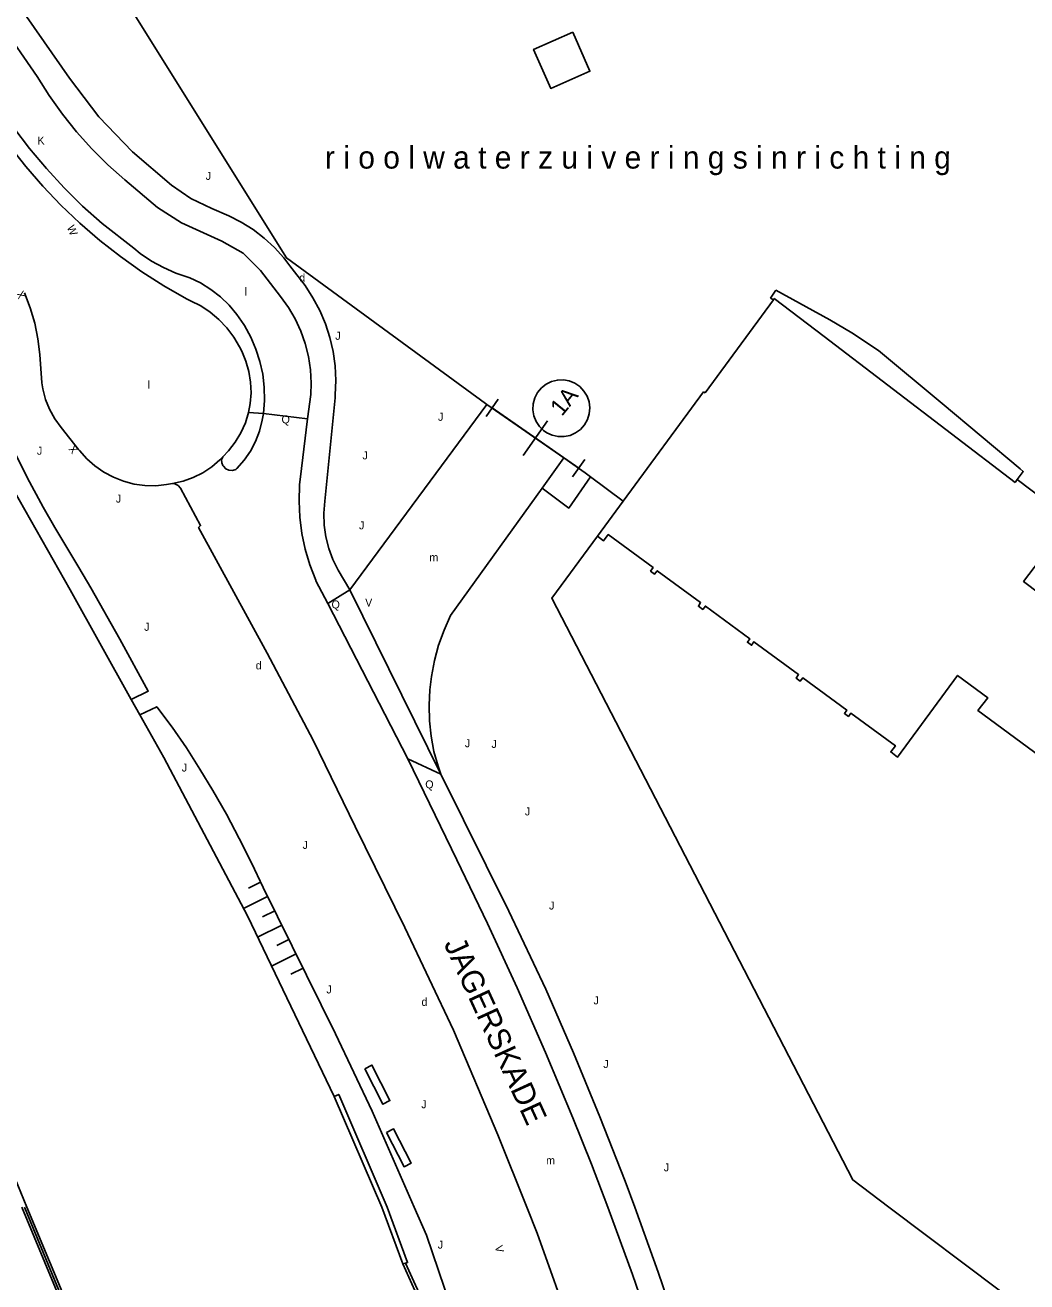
# Model space of a CAD drawing. Extents: x 134999 to 136502, y 457398 to 459002.
# Drawn here: x 135729.2 to 135791.8, y 457795.3 to 457873.8 of the extents above; entities that cross this region are included whole.
import ezdxf

# ---------------------------------------------------------------- set-up
doc = ezdxf.new("R2010")
doc.units = 0
for name, color, linetype in [('RI_DGTB_18', 7, 'Continuous'), ('RI_DGTB_21', 7, 'Continuous'), ('RI_DGTB_29', 7, 'Continuous'), ('RI_DGTB_30', 7, 'Continuous'), ('RI_DGTB_31', 7, 'Continuous'), ('RI_DGTB_32', 7, 'Continuous'), ('RI_DGTB_36', 7, 'Continuous'), ('RI_DGTB_37', 7, 'Continuous'), ('RI_DGTB_41', 7, 'Continuous'), ('RI_DGTB_43', 7, 'Continuous'), ('RI_DGTB_48', 7, 'Continuous'), ('RI_DGTB_53', 7, 'Continuous'), ('RI_DGTB_54', 7, 'Continuous'), ('RI_DGTB_58', 7, 'Continuous'), ('RI_DGTB_6', 7, 'Continuous'), ('RI_DGTB_7', 7, 'Continuous')]:
    doc.layers.add(name, color=color, linetype=linetype)

msp = doc.modelspace()

# ---------------------------------------------------------------- linework, layer by layer
at = {"layer": 'RI_DGTB_18'}
for p, q in [((135743.938, 457820.288), (135743.179, 457819.913)), ((135743.938, 457820.288), (135743.179, 457819.913)), ((135744.381, 457819.392), (135742.871, 457818.645)), ((135744.381, 457819.392), (135742.871, 457818.645)), ((135744.825, 457818.495), (135744.066, 457818.12)), ((135744.825, 457818.495), (135744.066, 457818.12)), ((135745.268, 457817.599), (135743.75, 457816.848)), ((135745.268, 457817.599), (135743.75, 457816.848)), ((135745.712, 457816.703), (135744.952, 457816.327)), ((135745.712, 457816.703), (135744.952, 457816.327)), ((135746.155, 457815.806), (135744.62, 457815.048)), ((135746.155, 457815.806), (135744.62, 457815.048)), ((135746.598, 457814.91), (135745.839, 457814.535)), ((135746.598, 457814.91), (135745.839, 457814.535))]:
    msp.add_line(p, q, dxfattribs=at)
for points in [[(135727.451, 457849.333), (135729.352, 457845.575), (135730.351, 457843.721), (135731.076, 457842.451), (135732.584, 457839.944), (135733.321, 457838.681), (135735.135, 457835.474), (135736.921, 457832.228), (135735.853, 457831.706)], [(135753.544, 457800), (135750.917, 457805.989), (135748.622, 457810.818), (135744.101, 457819.961), (135743.364, 457821.498), (135742.603, 457823.023), (135741.806, 457824.53), (135740.961, 457826.011), (135740.145, 457827.356), (135739.301, 457828.684), (135738.412, 457829.983), (135737.453, 457831.25), (135736.401, 457830.736)], [(135753.544, 457800), (135750.917, 457805.989), (135748.622, 457810.818), (135744.101, 457819.961), (135743.364, 457821.498), (135742.603, 457823.023), (135741.806, 457824.53), (135740.961, 457826.011), (135740.145, 457827.356), (135739.301, 457828.684), (135738.412, 457829.983), (135737.453, 457831.25), (135736.401, 457830.736)], [(135766.601, 457768.071), (135767.724, 457768.744), (135761.838, 457779.545), (135761.162, 457781.169), (135756.583, 457791.559), (135754.314, 457798.246), (135753.544, 457800)]]:
    msp.add_lwpolyline(points, dxfattribs=at)
at = {"layer": 'RI_DGTB_21'}
msp.add_lwpolyline([(135761.826, 457848.364), (135762.169, 457848.206), (135762.536, 457848.125), (135762.913, 457848.122), (135763.282, 457848.199), (135763.627, 457848.352), (135763.931, 457848.573), (135764.182, 457848.854), (135764.368, 457849.182), (135764.482, 457849.541), (135764.517, 457849.916), (135764.472, 457850.291), (135764.349, 457850.647), (135764.154, 457850.969), (135763.896, 457851.244), (135763.586, 457851.457), (135763.237, 457851.601), (135762.867, 457851.668), (135762.49, 457851.656), (135762.124, 457851.564), (135761.786, 457851.398), (135761.491, 457851.164), (135761.251, 457850.873), (135761.078, 457850.538), (135760.98, 457850.174), (135760.96, 457849.798), (135761.02, 457849.426), (135761.156, 457849.075), (135761.364, 457848.761), (135761.633, 457848.497), (135761.826, 457848.364)], dxfattribs=at)
at = {"layer": 'RI_DGTB_32'}
for points in [[(135750.451, 457808.641), (135751.581, 457806.421), (135752.027, 457806.648), (135750.897, 457808.868), (135750.451, 457808.641)], [(135750.451, 457808.641), (135751.581, 457806.421), (135752.027, 457806.648), (135750.897, 457808.868), (135750.451, 457808.641)], [(135751.801, 457804.661), (135752.911, 457802.511), (135753.355, 457802.74), (135752.245, 457804.89), (135751.801, 457804.661)], [(135751.801, 457804.661), (135752.911, 457802.511), (135753.355, 457802.74), (135752.245, 457804.89), (135751.801, 457804.661)]]:
    msp.add_lwpolyline(points, dxfattribs=at)
at = {"layer": 'RI_DGTB_48'}
for p, q in [((135758.091, 457850.133), (135758, 457850.2)), ((135766.606, 457844.093), (135764.563, 457845.613))]:
    msp.add_line(p, q, dxfattribs=at)
for points in [[(135736.468, 458015.246), (135739.19, 458019.079), (135777.925, 457988.439), (135719.228, 457908.439), (135719.359, 457908.343), (135715.508, 457903.522), (135714.778, 457904.109), (135711.952, 457900.11), (135724.31, 457892.99), (135725.39, 457891.53), (135745.55, 457859.28), (135758, 457850.2)], [(135764.993, 457841.9), (135762.14, 457838.03), (135780.96, 457801.69), (135783.208, 457800)], [(135783.208, 457800), (135790.19, 457794.75), (135784.832, 457787.179)]]:
    msp.add_lwpolyline(points, dxfattribs=at)
at = {"layer": 'RI_DGTB_53'}
for p, q in [((135749.514, 457838.553), (135758.091, 457850.133)), ((135758.034, 457849.373), (135758.788, 457850.455)), ((135758.091, 457850.133), (135762.889, 457846.793)), ((135758.411, 457849.914), (135763.821, 457846.145)), ((135743.192, 457849.627), (135744.114, 457849.571)), ((135744.114, 457849.571), (135746.866, 457849.242)), ((135760.361, 457846.948), (135761.869, 457849.112)), ((135762.889, 457846.793), (135761.53, 457844.898)), ((135762.889, 457846.793), (135764.23, 457845.86)), ((135763.444, 457845.605), (135764.197, 457846.686)), ((135764.23, 457845.86), (135764.563, 457845.613)), ((135749.514, 457838.553), (135748.149, 457837.692)), ((135755.205, 457827.035), (135749.514, 457838.553)), ((135748.149, 457837.692), (135753.134, 457827.99)), ((135755.205, 457827.035), (135753.134, 457827.99)), ((135755.205, 457827.035), (135753.134, 457827.99))]:
    msp.add_line(p, q, dxfattribs=at)
for points in [[(135729.316, 457874.363), (135731.999, 457870.505), (135733.835, 457868.091), (135735.943, 457865.91), (135738.366, 457863.818), (135739.57, 457862.988), (135740.899, 457862.376), (135741.948, 457861.922), (135742.729, 457861.525), (135743.47, 457861.059), (135744.165, 457860.526), (135744.81, 457859.933), (135745.397, 457859.283), (135745.773, 457858.796), (135746.72, 457857.556), (135747.215, 457856.8), (135747.641, 457856.002), (135747.995, 457855.171), (135748.274, 457854.311), (135748.476, 457853.43), (135748.6, 457852.535), (135748.644, 457851.632), (135748.607, 457850.729), (135748.591, 457850.552), (135747.95, 457844.08), (135747.894, 457843.339), (135747.918, 457842.597), (135748.021, 457841.861), (135748.203, 457841.141), (135748.462, 457840.445), (135748.793, 457839.78), (135749.514, 457838.553)], [(135727.703, 457873.912), (135729.976, 457870.621), (135730.73, 457869.42), (135731.551, 457868.264), (135732.436, 457867.156), (135733.382, 457866.099), (135734.386, 457865.098), (135735.444, 457864.154), (135737.499, 457862.432), (135739.003, 457861.473), (135741.522, 457860.33), (135742.848, 457859.572), (135743.942, 457858.506), (135745.193, 457856.87), (135745.683, 457856.194), (135746.106, 457855.475), (135746.458, 457854.718), (135746.736, 457853.932), (135746.937, 457853.122), (135747.06, 457852.297), (135747.104, 457851.463), (135747.078, 457850.76), (135746.866, 457849.242)], [(135728.519, 457867.418), (135729.502, 457866.115), (135730.548, 457864.862), (135731.654, 457863.661), (135732.817, 457862.516), (135734.035, 457861.429), (135736.014, 457859.888), (135736.412, 457859.57), (135737.117, 457859.089), (135737.863, 457858.677), (135738.645, 457858.336), (135739.455, 457858.07), (135739.509, 457858.047), (135740.191, 457857.718), (135740.834, 457857.319), (135741.431, 457856.854), (135741.976, 457856.329), (135742.463, 457855.749), (135742.886, 457855.121), (135742.928, 457855.054), (135743.325, 457854.34), (135743.649, 457853.59), (135743.899, 457852.812), (135744.072, 457852.014), (135744.166, 457851.202), (135744.18, 457850.385), (135744.114, 457849.571)], [(135743.192, 457849.627), (135743.296, 457850.186), (135743.347, 457850.857), (135743.318, 457851.529), (135743.21, 457852.194), (135743.024, 457852.841), (135742.762, 457853.461), (135742.63, 457853.728), (135742.264, 457854.341), (135741.831, 457854.911), (135741.338, 457855.428), (135740.79, 457855.887), (135740.194, 457856.282), (135739.558, 457856.608), (135739.317, 457856.736), (135737.893, 457857.545), (135736.511, 457858.423), (135735.173, 457859.368), (135733.882, 457860.377), (135732.643, 457861.447), (135731.457, 457862.577), (135730.328, 457863.764), (135729.258, 457865.004), (135728.25, 457866.294)], [(135729.183, 457857.093), (135729.539, 457856.166), (135729.82, 457855.213), (135730.023, 457854.24), (135730.147, 457853.254), (135730.259, 457851.479), (135730.324, 457851.099), (135730.501, 457850.45), (135730.753, 457849.827), (135731.077, 457849.237), (135731.469, 457848.691), (135732.567, 457847.311), (135732.617, 457847.246), (135733.07, 457846.739), (135733.579, 457846.288), (135734.137, 457845.9), (135734.737, 457845.581), (135735.371, 457845.333), (135736.029, 457845.162), (135736.703, 457845.07), (135737.382, 457845.057), (135738.059, 457845.124), (135738.439, 457845.184)], [(135744.114, 457849.571), (135744.045, 457849.139), (135743.873, 457848.47), (135743.624, 457847.826), (135743.303, 457847.215), (135742.913, 457846.644), (135742.46, 457846.123), (135742.382, 457846.072), (135742.176, 457846.005), (135741.96, 457846.017), (135741.763, 457846.106), (135741.631, 457846.273), (135741.586, 457846.323), (135741.507, 457846.492), (135741.505, 457846.679), (135741.58, 457846.849)], [(135743.192, 457849.627), (135742.986, 457848.976), (135742.706, 457848.352), (135742.354, 457847.766), (135741.937, 457847.225), (135741.58, 457846.849)], [(135746.866, 457849.242), (135746.488, 457846.122), (135746.378, 457845.113), (135746.348, 457844.099), (135746.398, 457843.085), (135746.527, 457842.078), (135746.736, 457841.085), (135747.022, 457840.111), (135747.383, 457839.163), (135747.4, 457839.123), (135748.149, 457837.692)], [(135738.439, 457845.184), (135739.093, 457845.334), (135739.724, 457845.561), (135740.324, 457845.862), (135740.884, 457846.231), (135741.396, 457846.665), (135741.58, 457846.849)], [(135760.574, 457800), (135758.776, 457804.519), (135755.987, 457811.043), (135752.954, 457817.458), (135749.842, 457823.775), (135747.219, 457829.158), (135744.35, 457834.605), (135740.068, 457842.444), (135740.193, 457842.56), (135738.938, 457844.911), (135738.783, 457845.07), (135738.583, 457845.164), (135738.439, 457845.184)], [(135764.563, 457845.613), (135763.2, 457843.66), (135761.53, 457844.898)], [(135755.205, 457827.035), (135755.034, 457827.528), (135754.775, 457828.46), (135754.594, 457829.41), (135754.492, 457830.372), (135754.47, 457831.339), (135754.528, 457832.304), (135754.623, 457833.148), (135754.807, 457834.129), (135755.069, 457835.092), (135755.407, 457836.03), (135755.82, 457836.939), (135761.53, 457844.898)], [(135753.134, 457827.99), (135756.204, 457821.687), (135758.127, 457817.709), (135759.978, 457813.697), (135761.756, 457809.653), (135763.461, 457805.577), (135764.624, 457802.669), (135765.645, 457800)], [(135753.134, 457827.99), (135756.204, 457821.687), (135758.127, 457817.709), (135759.978, 457813.697), (135761.756, 457809.653), (135763.461, 457805.577), (135764.624, 457802.669), (135765.645, 457800)], [(135755.205, 457827.035), (135759.464, 457818.473), (135761.778, 457813.608), (135763.499, 457809.641), (135765.145, 457805.642), (135766.718, 457801.614), (135767.324, 457800)], [(135755.205, 457827.035), (135759.464, 457818.473), (135761.778, 457813.608), (135763.499, 457809.641), (135765.145, 457805.642), (135766.718, 457801.614), (135767.324, 457800)], [(135779.816, 457740.842), (135778.253, 457745.152), (135776.016, 457751.392), (135774.256, 457756.346), (135772.604, 457761.338), (135770.953, 457766.503), (135769.485, 457771.722), (135767.796, 457778.266), (135766.394, 457783.096), (135764.901, 457787.898), (135763.453, 457792.11), (135761.227, 457798.357), (135760.573, 457800)], [(135773.8, 457773.899), (135772.337, 457779.612), (135771.358, 457782.999), (135770.044, 457787.287), (135768.653, 457791.55), (135767.187, 457795.789), (135765.645, 457800)], [(135775.981, 457775), (135774.972, 457775.661), (135773.982, 457779.551), (135772.981, 457783.023), (135771.398, 457788.143), (135769.921, 457792.631), (135768.792, 457795.932), (135767.324, 457800)]]:
    msp.add_lwpolyline(points, dxfattribs=at)
at = {"layer": 'RI_DGTB_54'}
msp.add_line((135732.018, 457793.14), (135729.18, 457800), dxfattribs=at)
for points in [[(135698.4, 457849.974), (135715.541, 457826.07), (135722.016, 457815.323), (135727.625, 457804.123), (135729.335, 457800)], [(135729.011, 457800), (135731.884, 457793.078), (135734.323, 457787.472)], [(135735.338, 457785.92), (135732.155, 457793.2), (135729.335, 457800)]]:
    msp.add_lwpolyline(points, dxfattribs=at)
at = {"layer": 'RI_DGTB_58'}
for p, q in [((135736.401, 457830.736), (135735.853, 457831.706)), ((135736.401, 457830.736), (135735.853, 457831.706)), ((135748.534, 457806.905), (135751.526, 457800)), ((135748.534, 457806.905), (135751.526, 457800)), ((135751.526, 457800), (135752.831, 457796.459)), ((135753.001, 457796.497), (135752.831, 457796.459)), ((135756.938, 457787.348), (135752.831, 457796.459))]:
    msp.add_line(p, q, dxfattribs=at)
for points in [[(135735.853, 457831.706), (135732.029, 457838.546), (135728.496, 457844.808), (135724.827, 457851.225), (135720.201, 457859.101), (135719.322, 457860.82), (135718.373, 457862.501), (135717.354, 457864.142), (135716.269, 457865.738), (135716.081, 457866.001), (135714.82, 457867.804), (135713.499, 457869.563), (135709.391, 457874.801)], [(135748.534, 457806.905), (135743.111, 457818.191), (135737.885, 457828.074), (135736.401, 457830.736)], [(135748.534, 457806.905), (135743.111, 457818.191), (135737.885, 457828.074), (135736.401, 457830.736)], [(135751.861, 457800), (135748.821, 457807.031), (135748.534, 457806.905)], [(135751.861, 457800), (135748.821, 457807.031), (135748.534, 457806.905)], [(135751.861, 457800), (135753.128, 457796.524), (135753.001, 457796.497)], [(135753.001, 457796.497), (135757.125, 457787.436), (135756.938, 457787.348)]]:
    msp.add_lwpolyline(points, dxfattribs=at)
at = {"layer": 'RI_DGTB_6'}
for p, q in [((135779.166, 457854.374), (135776.047, 457856.739)), ((135791.097, 457845.264), (135779.166, 457854.374)), ((135771.63, 457850.92), (135766.606, 457844.093)), ((135771.72, 457850.85), (135771.63, 457850.92)), ((135791.235, 457845.446), (135791.097, 457845.264)), ((135766.606, 457844.093), (135764.993, 457841.9))]:
    msp.add_line(p, q, dxfattribs=at)
for points in [[(135763.461, 457873.38), (135764.529, 457870.941), (135762.076, 457869.867), (135761.008, 457872.307), (135763.461, 457873.38)], [(135775.993, 457856.666), (135771.72, 457850.85)], [(135776.047, 457856.739), (135775.993, 457856.666)], [(135793.585, 457837.595), (135791.634, 457839.079), (135794.556, 457842.922), (135791.235, 457845.446)], [(135764.993, 457841.9), (135765.381, 457841.615), (135765.665, 457842.002), (135768.473, 457839.938), (135768.32, 457839.718), (135768.571, 457839.534), (135768.734, 457839.747), (135771.439, 457837.759), (135771.302, 457837.529), (135771.577, 457837.326), (135771.739, 457837.54), (135774.527, 457835.49), (135774.369, 457835.277), (135774.631, 457835.085), (135774.776, 457835.307), (135777.562, 457833.259), (135777.413, 457833.041), (135777.674, 457832.85), (135777.834, 457833.061), (135780.577, 457831.044), (135780.427, 457830.829), (135780.681, 457830.642), (135780.838, 457830.854), (135783.615, 457828.811), (135783.331, 457828.424), (135783.76, 457828.109), (135787.51, 457833.21), (135789.39, 457831.81), (135788.78, 457831.02), (135803.65, 457820.07)]]:
    msp.add_lwpolyline(points, dxfattribs=at)
at = {"layer": 'RI_DGTB_7'}
for p, q in [((135775.82, 457856.771), (135776.135, 457857.265)), ((135775.993, 457856.666), (135775.82, 457856.771)), ((135776.135, 457857.265), (135779.52, 457855.423))]:
    msp.add_line(p, q, dxfattribs=at)
for points in [[(135779.52, 457855.423), (135780.893, 457854.606), (135782.565, 457853.494)], [(135782.565, 457853.494), (135786.552, 457850.19), (135791.409, 457846.101), (135791.612, 457845.934), (135791.235, 457845.446)]]:
    msp.add_lwpolyline(points, dxfattribs=at)

# ---------------------------------------------------------------- texts
at = {"layer": 'RI_DGTB_29'}
for p in [(135746.357, 457857.801), (135743.636, 457833.581), (135743.636, 457833.581), (135753.998, 457812.564), (135753.998, 457812.564)]:
    msp.add_text('d', height=0.5, dxfattribs=at).set_placement(p)
at = {"layer": 'RI_DGTB_30'}
for s, p in [('K', (135729.991, 457866.368)), ('V', (135750.477, 457837.507))]:
    msp.add_text(s, height=0.5, dxfattribs=at).set_placement(p)
for s, rotation, p in [('W', 292.58539, (135731.82, 457861.205)), ('X', 113.1433, (135729.277, 457856.864)), ('X', 128.11853, (135732.571, 457847.304)), ('V', 282.92535, (135758.576, 457797.544))]:
    msp.add_text(s, height=0.5, rotation=rotation, dxfattribs=at).set_placement(p)
at = {"layer": 'RI_DGTB_31'}
for p in [(135740.51, 457864.16), (135748.61, 457854.17), (135755.03, 457849.11), (135729.96, 457846.99), (135750.31, 457846.7), (135756.71, 457828.72), (135756.71, 457828.72), (135758.37, 457828.68), (135758.37, 457828.68), (135760.46, 457824.46), (135760.46, 457824.46), (135761.97, 457818.58), (135761.97, 457818.58), (135764.75, 457812.66), (135764.75, 457812.66), (135765.36, 457808.68), (135765.36, 457808.68), (135769.14, 457802.23), (135769.14, 457802.23)]:
    msp.add_text('J', height=0.5, rotation=359.99963, dxfattribs=at).set_placement(p)
for s, p in [('Q', (135745.248, 457848.948)), ('J', (135734.892, 457844.001)), ('J', (135750.09, 457842.328)), ('Q', (135748.373, 457837.387)), ('J', (135736.662, 457835.991)), ('J', (135736.662, 457835.991)), ('J', (135739.012, 457827.201)), ('J', (135739.012, 457827.201)), ('Q', (135754.232, 457826.15)), ('Q', (135754.232, 457826.15)), ('J', (135746.562, 457822.371)), ('J', (135746.562, 457822.371)), ('J', (135748.052, 457813.341)), ('J', (135748.052, 457813.341)), ('J', (135753.982, 457806.171)), ('J', (135753.982, 457806.171)), ('J', (135755.012, 457797.401))]:
    msp.add_text(s, height=0.5, dxfattribs=at).set_placement(p)
at = {"layer": 'RI_DGTB_36'}
msp.add_text('1A', height=1.054, rotation=50.8992, dxfattribs=at).set_placement((135762.769, 457849.342))
at = {"layer": 'RI_DGTB_37'}
msp.add_text('JAGERSKADE', height=1.4, rotation=294.61674, dxfattribs=at).set_placement((135755.371, 457816.447))
msp.add_text('JAGERSKADE', height=1.4, rotation=294.61674, dxfattribs=at).set_placement((135755.371, 457816.447))
at = {"layer": 'RI_DGTB_41'}
msp.add_text('r i o o l w a t e r z u i v e r i n g s i n r i c h t i n g', height=1.4, dxfattribs=at).set_placement((135747.964, 457864.864))
at = {"layer": 'RI_DGTB_43'}
msp.add_text('l', height=0.5, dxfattribs=at).set_placement((135742.945, 457856.932))
for s, p in [('l', (135736.874, 457851.118)), ('m', (135754.49, 457840.33)), ('m', (135761.786, 457802.663)), ('m', (135761.786, 457802.663))]:
    msp.add_text(s, height=0.5, rotation=359.99963, dxfattribs=at).set_placement(p)

doc.saveas('drawing.dxf')
